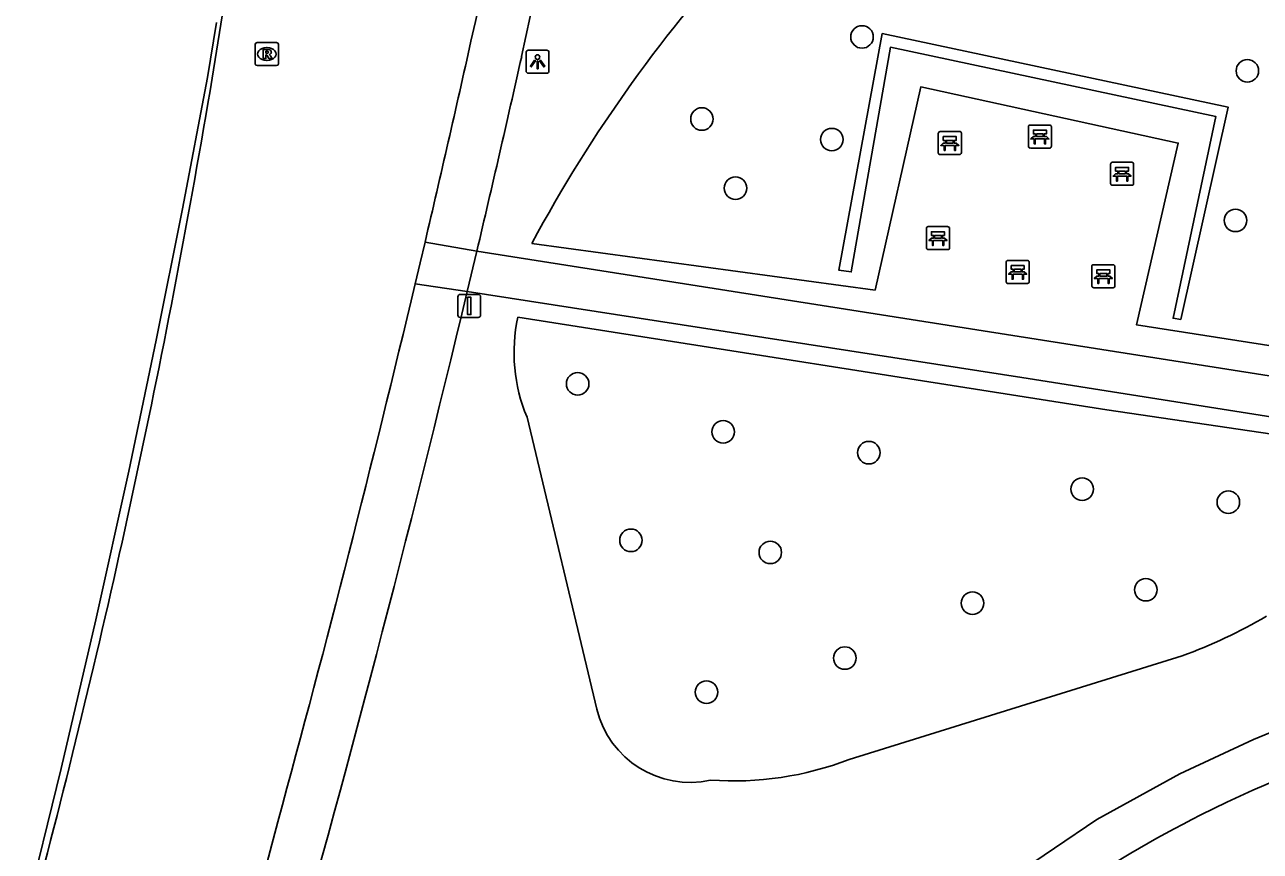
# Model space of a CAD drawing. Extents: x 155018 to 156648, y 383980 to 385733.
# Drawn here: x 155989 to 156042.7, y 384509 to 384544.9 of the extents above; entities that cross this region are included whole.
import ezdxf

# ---------------------------------------------------------------- set-up
doc = ezdxf.new("R2010")
doc.units = 0
for name, color, linetype in [('IMGEO_Bank', 7, 'Continuous'), ('IMGEO_Berm_groen', 7, 'Continuous'), ('IMGEO_Boom', 7, 'Continuous'), ('IMGEO_Groenvoorziening', 7, 'Continuous'), ('IMGEO_Haag', 7, 'Continuous'), ('IMGEO_Lichtpunt', 7, 'Continuous'), ('IMGEO_Lijnafwatering', 7, 'Continuous'), ('IMGEO_Rijbaan_lokaal_gesloten', 7, 'Continuous'), ('IMGEO_Rijbaan_regionaal_gesloten', 7, 'Continuous'), ('IMGEO_Rioolput', 7, 'Continuous'), ('IMGEO_Verkeersbordpaal', 7, 'Continuous'), ('IMGEO_Voetpad_gesloten', 7, 'Continuous'), ('IMGEO_Voetpad_open', 7, 'Continuous')]:
    doc.layers.add(name, color=color, linetype=linetype)

msp = doc.modelspace()

# ---------------------------------------------------------------- linework, layer by layer
at = {"layer": 'IMGEO_Bank'}
for p, q in [((156032.678, 384540.541), (156033.519, 384540.541)), ((156033.519, 384540.541), (156032.678, 384540.541)), ((156028.69, 384539.334), (156028.69, 384540.175)), ((156028.69, 384540.175), (156028.69, 384539.334)), ((156028.765, 384540.259), (156029.606, 384540.259)), ((156029.606, 384540.259), (156028.765, 384540.259)), ((156029.69, 384540.184), (156029.69, 384539.343)), ((156029.69, 384539.343), (156029.69, 384540.184)), ((156032.603, 384539.616), (156032.603, 384540.457)), ((156032.603, 384540.457), (156032.603, 384539.616)), ((156032.912, 384540.047), (156032.912, 384540.153)), ((156032.956, 384540.153), (156032.956, 384540.047)), ((156033.244, 384540.159), (156032.962, 384540.159)), ((156032.962, 384540.041), (156033.244, 384540.041)), ((156033.25, 384540.047), (156033.25, 384540.153)), ((156033.294, 384540.153), (156033.294, 384540.047)), ((156033.603, 384540.466), (156033.603, 384539.625)), ((156033.603, 384539.625), (156033.603, 384540.466)), ((156029.387, 384539.657), (156028.994, 384539.657)), ((156028.999, 384539.765), (156028.999, 384539.871)), ((156029.043, 384539.871), (156029.043, 384539.765)), ((156029.331, 384539.877), (156029.049, 384539.877)), ((156029.049, 384539.759), (156029.331, 384539.759)), ((156029.337, 384539.765), (156029.337, 384539.871)), ((156029.381, 384539.871), (156029.381, 384539.765)), ((156033.528, 384539.541), (156032.687, 384539.541)), ((156032.687, 384539.541), (156033.528, 384539.541)), ((156033.3, 384539.939), (156032.907, 384539.939)), ((156029.615, 384539.259), (156028.774, 384539.259)), ((156028.774, 384539.259), (156029.615, 384539.259)), ((156036.25, 384538.926), (156037.091, 384538.926)), ((156037.091, 384538.926), (156036.25, 384538.926)), ((156036.175, 384538.001), (156036.175, 384538.842)), ((156036.175, 384538.842), (156036.175, 384538.001)), ((156036.484, 384538.432), (156036.484, 384538.538)), ((156036.528, 384538.538), (156036.528, 384538.432)), ((156036.816, 384538.544), (156036.534, 384538.544)), ((156036.534, 384538.426), (156036.816, 384538.426)), ((156036.822, 384538.432), (156036.822, 384538.538)), ((156036.866, 384538.538), (156036.866, 384538.432)), ((156037.175, 384538.851), (156037.175, 384538.01)), ((156037.175, 384538.01), (156037.175, 384538.851)), ((156037.1, 384537.926), (156036.259, 384537.926)), ((156036.259, 384537.926), (156037.1, 384537.926)), ((156036.872, 384538.324), (156036.479, 384538.324)), ((156028.176, 384535.206), (156028.176, 384536.047)), ((156028.176, 384536.047), (156028.176, 384535.206)), ((156028.251, 384536.131), (156029.092, 384536.131)), ((156029.092, 384536.131), (156028.251, 384536.131)), ((156028.485, 384535.637), (156028.485, 384535.743)), ((156028.529, 384535.743), (156028.529, 384535.637)), ((156028.817, 384535.749), (156028.535, 384535.749)), ((156028.823, 384535.637), (156028.823, 384535.743)), ((156028.867, 384535.743), (156028.867, 384535.637)), ((156029.176, 384536.056), (156029.176, 384535.215)), ((156029.176, 384535.215), (156029.176, 384536.056)), ((156029.101, 384535.131), (156028.26, 384535.131)), ((156028.26, 384535.131), (156029.101, 384535.131)), ((156028.873, 384535.529), (156028.48, 384535.529)), ((156028.535, 384535.631), (156028.817, 384535.631)), ((156031.713, 384534.662), (156032.554, 384534.662)), ((156032.554, 384534.662), (156031.713, 384534.662)), ((156031.638, 384533.737), (156031.638, 384534.578)), ((156031.638, 384534.578), (156031.638, 384533.737)), ((156032.335, 384534.06), (156031.942, 384534.06)), ((156031.947, 384534.168), (156031.947, 384534.274)), ((156031.991, 384534.274), (156031.991, 384534.168)), ((156032.279, 384534.28), (156031.997, 384534.28)), ((156031.997, 384534.162), (156032.279, 384534.162)), ((156032.285, 384534.168), (156032.285, 384534.274)), ((156032.329, 384534.274), (156032.329, 384534.168)), ((156032.638, 384534.587), (156032.638, 384533.746)), ((156032.638, 384533.746), (156032.638, 384534.587)), ((156035.36, 384533.553), (156035.36, 384534.394)), ((156035.36, 384534.394), (156035.36, 384533.553)), ((156035.435, 384534.478), (156036.276, 384534.478)), ((156036.276, 384534.478), (156035.435, 384534.478)), ((156035.669, 384533.984), (156035.669, 384534.09)), ((156035.713, 384534.09), (156035.713, 384533.984)), ((156036.001, 384534.096), (156035.719, 384534.096)), ((156036.007, 384533.984), (156036.007, 384534.09)), ((156036.051, 384534.09), (156036.051, 384533.984)), ((156036.36, 384534.403), (156036.36, 384533.562)), ((156036.36, 384533.562), (156036.36, 384534.403)), ((156032.563, 384533.662), (156031.722, 384533.662)), ((156031.722, 384533.662), (156032.563, 384533.662)), ((156036.057, 384533.876), (156035.664, 384533.876)), ((156035.719, 384533.978), (156036.001, 384533.978)), ((156036.285, 384533.478), (156035.444, 384533.478)), ((156035.444, 384533.478), (156036.285, 384533.478))]:
    msp.add_line(p, q, dxfattribs=at)
for points in [[(156028.993, 384539.877), (156028.907, 384539.877), (156028.907, 384540.038), (156029.47, 384540.038), (156029.47, 384539.877), (156029.387, 384539.877)], [(156032.85, 384539.939), (156032.708, 384539.939), (156032.82, 384540.041), (156032.906, 384540.041)], [(156032.906, 384540.159), (156032.82, 384540.159), (156032.82, 384540.32), (156033.383, 384540.32), (156033.383, 384540.159), (156033.3, 384540.159)], [(156033.3, 384540.041), (156033.383, 384540.041), (156033.495, 384539.939), (156033.356, 384539.939)], [(156028.937, 384539.657), (156028.795, 384539.657), (156028.907, 384539.759), (156028.993, 384539.759)], [(156028.987, 384539.65), (156028.987, 384539.443), (156028.944, 384539.443), (156028.944, 384539.65)], [(156029.387, 384539.759), (156029.47, 384539.759), (156029.582, 384539.657), (156029.443, 384539.657)], [(156029.437, 384539.65), (156029.437, 384539.443), (156029.393, 384539.443), (156029.393, 384539.65)], [(156032.9, 384539.932), (156032.9, 384539.725), (156032.857, 384539.725), (156032.857, 384539.932)], [(156033.35, 384539.932), (156033.35, 384539.725), (156033.306, 384539.725), (156033.306, 384539.932)], [(156036.422, 384538.324), (156036.28, 384538.324), (156036.392, 384538.426), (156036.478, 384538.426)], [(156036.478, 384538.544), (156036.392, 384538.544), (156036.392, 384538.705), (156036.955, 384538.705), (156036.955, 384538.544), (156036.872, 384538.544)], [(156036.872, 384538.426), (156036.955, 384538.426), (156037.067, 384538.324), (156036.928, 384538.324)], [(156036.472, 384538.317), (156036.472, 384538.11), (156036.429, 384538.11), (156036.429, 384538.317)], [(156036.922, 384538.317), (156036.922, 384538.11), (156036.878, 384538.11), (156036.878, 384538.317)], [(156028.479, 384535.749), (156028.393, 384535.749), (156028.393, 384535.91), (156028.956, 384535.91), (156028.956, 384535.749), (156028.873, 384535.749)], [(156028.423, 384535.529), (156028.281, 384535.529), (156028.393, 384535.631), (156028.479, 384535.631)], [(156028.473, 384535.522), (156028.473, 384535.315), (156028.43, 384535.315), (156028.43, 384535.522)], [(156028.873, 384535.631), (156028.956, 384535.631), (156029.068, 384535.529), (156028.929, 384535.529)], [(156028.923, 384535.522), (156028.923, 384535.315), (156028.879, 384535.315), (156028.879, 384535.522)], [(156031.885, 384534.06), (156031.743, 384534.06), (156031.855, 384534.162), (156031.941, 384534.162)], [(156031.941, 384534.28), (156031.855, 384534.28), (156031.855, 384534.441), (156032.418, 384534.441), (156032.418, 384534.28), (156032.335, 384534.28)], [(156032.335, 384534.162), (156032.418, 384534.162), (156032.53, 384534.06), (156032.391, 384534.06)], [(156035.663, 384534.096), (156035.577, 384534.096), (156035.577, 384534.257), (156036.14, 384534.257), (156036.14, 384534.096), (156036.057, 384534.096)], [(156031.935, 384534.053), (156031.935, 384533.846), (156031.892, 384533.846), (156031.892, 384534.053)], [(156032.385, 384534.053), (156032.385, 384533.846), (156032.341, 384533.846), (156032.341, 384534.053)], [(156035.607, 384533.876), (156035.465, 384533.876), (156035.577, 384533.978), (156035.663, 384533.978)], [(156035.657, 384533.869), (156035.657, 384533.662), (156035.614, 384533.662), (156035.614, 384533.869)], [(156036.057, 384533.978), (156036.14, 384533.978), (156036.252, 384533.876), (156036.113, 384533.876)], [(156036.107, 384533.869), (156036.107, 384533.662), (156036.063, 384533.662), (156036.063, 384533.869)]]:
    msp.add_lwpolyline(points, dxfattribs=at)
for centre, radius, start, end in [((156032.681, 384540.463), 0.0779, 92.4484, 184.2845), ((156032.681, 384540.463), 0.0779, 92.4484, 184.2845), ((156033.525, 384540.463), 0.0779, 2.4484, 94.2845), ((156033.525, 384540.463), 0.0779, 2.4484, 94.2845), ((156028.768, 384540.181), 0.0779, 92.4484, 184.2845), ((156028.768, 384540.181), 0.0779, 92.4484, 184.2845), ((156029.612, 384540.181), 0.0779, 2.4484, 94.2845), ((156029.612, 384540.181), 0.0779, 2.4484, 94.2845), ((156032.905, 384540.152), 0.00671, 2.8957, 87.1043), ((156032.905, 384540.048), 0.00671, 272.8957, 357.1043), ((156032.962, 384540.152), 0.00671, 92.8957, 177.1043), ((156032.962, 384540.048), 0.00671, 182.8957, 267.1043), ((156033.244, 384540.152), 0.00671, 2.8957, 87.1043), ((156033.244, 384540.048), 0.00671, 272.8957, 357.1043), ((156033.301, 384540.152), 0.00671, 92.8957, 177.1043), ((156033.301, 384540.048), 0.00671, 182.8957, 267.1043), ((156028.937, 384539.65), 0.00671, 2.8957, 87.1043), ((156028.994, 384539.65), 0.00671, 92.8957, 177.1043), ((156028.992, 384539.87), 0.00671, 2.8957, 87.1043), ((156028.992, 384539.766), 0.00671, 272.8957, 357.1043), ((156029.049, 384539.87), 0.00671, 92.8957, 177.1043), ((156029.049, 384539.766), 0.00671, 182.8957, 267.1043), ((156029.331, 384539.87), 0.00671, 2.8957, 87.1043), ((156029.331, 384539.766), 0.00671, 272.8957, 357.1043), ((156029.388, 384539.87), 0.00671, 92.8957, 177.1043), ((156029.388, 384539.766), 0.00671, 182.8957, 267.1043), ((156029.386, 384539.65), 0.00671, 2.8957, 87.1043), ((156029.443, 384539.65), 0.00671, 92.8957, 177.1043), ((156032.681, 384539.619), 0.0779, 182.4484, 274.2845), ((156032.681, 384539.619), 0.0779, 182.4484, 274.2845), ((156032.85, 384539.932), 0.00671, 2.8957, 87.1043), ((156032.907, 384539.932), 0.00671, 92.8957, 177.1043), ((156033.299, 384539.932), 0.00671, 2.8957, 87.1043), ((156033.356, 384539.932), 0.00671, 92.8957, 177.1043), ((156033.525, 384539.619), 0.0779, 272.4484, 4.2845), ((156033.525, 384539.619), 0.0779, 272.4484, 4.2845), ((156028.768, 384539.337), 0.0779, 182.4484, 274.2845), ((156028.768, 384539.337), 0.0779, 182.4484, 274.2845), ((156029.612, 384539.337), 0.0779, 272.4484, 4.2845), ((156029.612, 384539.337), 0.0779, 272.4484, 4.2845), ((156036.253, 384538.848), 0.0779, 92.4484, 184.2845), ((156036.253, 384538.848), 0.0779, 92.4484, 184.2845), ((156037.097, 384538.848), 0.0779, 2.4484, 94.2845), ((156037.097, 384538.848), 0.0779, 2.4484, 94.2845), ((156036.477, 384538.537), 0.00671, 2.8957, 87.1043), ((156036.477, 384538.433), 0.00671, 272.8957, 357.1043), ((156036.534, 384538.537), 0.00671, 92.8957, 177.1043), ((156036.534, 384538.433), 0.00671, 182.8957, 267.1043), ((156036.816, 384538.537), 0.00671, 2.8957, 87.1043), ((156036.816, 384538.433), 0.00671, 272.8957, 357.1043), ((156036.873, 384538.537), 0.00671, 92.8957, 177.1043), ((156036.873, 384538.433), 0.00671, 182.8957, 267.1043), ((156036.253, 384538.004), 0.0779, 182.4484, 274.2845), ((156036.253, 384538.004), 0.0779, 182.4484, 274.2845), ((156036.422, 384538.317), 0.00671, 2.8957, 87.1043), ((156036.479, 384538.317), 0.00671, 92.8957, 177.1043), ((156036.871, 384538.317), 0.00671, 2.8957, 87.1043), ((156036.928, 384538.317), 0.00671, 92.8957, 177.1043), ((156037.097, 384538.004), 0.0779, 272.4484, 4.2845), ((156037.097, 384538.004), 0.0779, 272.4484, 4.2845), ((156028.254, 384536.053), 0.0779, 92.4484, 184.2845), ((156028.254, 384536.053), 0.0779, 92.4484, 184.2845), ((156028.478, 384535.742), 0.00671, 2.8957, 87.1043), ((156028.535, 384535.742), 0.00671, 92.8957, 177.1043), ((156028.817, 384535.742), 0.00671, 2.8957, 87.1043), ((156028.874, 384535.742), 0.00671, 92.8957, 177.1043), ((156029.098, 384536.053), 0.0779, 2.4484, 94.2845), ((156029.098, 384536.053), 0.0779, 2.4484, 94.2845), ((156028.254, 384535.209), 0.0779, 182.4484, 274.2845), ((156028.254, 384535.209), 0.0779, 182.4484, 274.2845), ((156028.423, 384535.522), 0.00671, 2.8957, 87.1043), ((156028.48, 384535.522), 0.00671, 92.8957, 177.1043), ((156028.478, 384535.638), 0.00671, 272.8957, 357.1043), ((156028.535, 384535.638), 0.00671, 182.8957, 267.1043), ((156028.817, 384535.638), 0.00671, 272.8957, 357.1043), ((156028.874, 384535.638), 0.00671, 182.8957, 267.1043), ((156028.872, 384535.522), 0.00671, 2.8957, 87.1043), ((156028.929, 384535.522), 0.00671, 92.8957, 177.1043), ((156029.098, 384535.209), 0.0779, 272.4484, 4.2845), ((156029.098, 384535.209), 0.0779, 272.4484, 4.2845), ((156031.716, 384534.584), 0.0779, 92.4484, 184.2845), ((156031.716, 384534.584), 0.0779, 92.4484, 184.2845), ((156032.56, 384534.584), 0.0779, 2.4484, 94.2845), ((156032.56, 384534.584), 0.0779, 2.4484, 94.2845), ((156031.885, 384534.053), 0.00671, 2.8957, 87.1043), ((156031.942, 384534.053), 0.00671, 92.8957, 177.1043), ((156031.94, 384534.273), 0.00671, 2.8957, 87.1043), ((156031.94, 384534.169), 0.00671, 272.8957, 357.1043), ((156031.997, 384534.273), 0.00671, 92.8957, 177.1043), ((156031.997, 384534.169), 0.00671, 182.8957, 267.1043), ((156032.279, 384534.273), 0.00671, 2.8957, 87.1043), ((156032.279, 384534.169), 0.00671, 272.8957, 357.1043), ((156032.336, 384534.273), 0.00671, 92.8957, 177.1043), ((156032.336, 384534.169), 0.00671, 182.8957, 267.1043), ((156032.334, 384534.053), 0.00671, 2.8957, 87.1043), ((156032.391, 384534.053), 0.00671, 92.8957, 177.1043), ((156035.438, 384534.4), 0.0779, 92.4484, 184.2845), ((156035.438, 384534.4), 0.0779, 92.4484, 184.2845), ((156035.662, 384534.089), 0.00671, 2.8957, 87.1043), ((156035.719, 384534.089), 0.00671, 92.8957, 177.1043), ((156036.001, 384534.089), 0.00671, 2.8957, 87.1043), ((156036.058, 384534.089), 0.00671, 92.8957, 177.1043), ((156036.282, 384534.4), 0.0779, 2.4484, 94.2845), ((156036.282, 384534.4), 0.0779, 2.4484, 94.2845), ((156031.716, 384533.74), 0.0779, 182.4484, 274.2845), ((156031.716, 384533.74), 0.0779, 182.4484, 274.2845), ((156032.56, 384533.74), 0.0779, 272.4484, 4.2845), ((156032.56, 384533.74), 0.0779, 272.4484, 4.2845), ((156035.438, 384533.556), 0.0779, 182.4484, 274.2845), ((156035.438, 384533.556), 0.0779, 182.4484, 274.2845), ((156035.607, 384533.869), 0.00671, 2.8957, 87.1043), ((156035.664, 384533.869), 0.00671, 92.8957, 177.1043), ((156035.662, 384533.985), 0.00671, 272.8957, 357.1043), ((156035.719, 384533.985), 0.00671, 182.8957, 267.1043), ((156036.001, 384533.985), 0.00671, 272.8957, 357.1043), ((156036.058, 384533.985), 0.00671, 182.8957, 267.1043), ((156036.056, 384533.869), 0.00671, 2.8957, 87.1043), ((156036.113, 384533.869), 0.00671, 92.8957, 177.1043), ((156036.282, 384533.556), 0.0779, 272.4484, 4.2845), ((156036.282, 384533.556), 0.0779, 272.4484, 4.2845)]:
    msp.add_arc(centre, radius, start, end, dxfattribs=at)
at = {"layer": 'IMGEO_Berm_groen'}
msp.add_lwpolyline([(155996.297, 384488.759), (156008.714, 384486.727), (156013.372, 384491.569), (156022.713, 384500.243), (156027.412, 384504.369), (156031.892, 384507.904), (156035.578, 384510.391), (156039.186, 384512.373), (156042.379, 384513.865), (156045.487, 384515.143), (156049.042, 384516.377), (156052.462, 384517.196), (156056.731, 384518.084), (156058.927, 384518.44), (156062.416, 384518.736), (156063.599, 384518.793), (156066.777, 384518.735), (156070.109, 384518.44), (156078.786, 384516.826), (156082.042, 384515.93)], dxfattribs=at)
for centre, radius, start, end in [((155081.225, 384744.643), 950.879, 347.788926, 349.496016), ((155230.351, 384718.924), 799.713, 346.708416, 347.330067), ((155267.32, 384710.509), 761.8, 344.106991, 346.54957)]:
    msp.add_arc(centre, radius, start, end, dxfattribs=at)
at = {"layer": 'IMGEO_Boom'}
for centre in [(156025.375, 384544.365), (156042.115, 384542.898), (156018.421, 384540.803), (156024.062, 384539.909), (156019.878, 384537.804), (156041.602, 384536.402), (156013.023, 384529.306), (156019.345, 384527.225), (156025.669, 384526.318), (156034.936, 384524.735), (156041.289, 384524.168), (156015.338, 384522.512), (156021.391, 384521.989), (156037.704, 384520.368), (156030.172, 384519.785), (156024.627, 384517.402), (156018.617, 384515.918)]:
    msp.add_circle(centre, 0.489, dxfattribs=at)
at = {"layer": 'IMGEO_Groenvoorziening'}
for points in [[(156054.459, 384529.194), (156037.297, 384531.871), (156039.116, 384539.756), (156027.929, 384542.193), (156025.945, 384533.375), (156011.035, 384535.404)], [(156053.23, 384525.649), (156036.011, 384528.175), (156010.428, 384532.202)], [(156010.823, 384527.862), (156013.855, 384515.188)], [(156024.817, 384513), (156039.282, 384517.497)]]:
    msp.add_lwpolyline(points, dxfattribs=at)
for centre, radius, start, end in [((156066.381, 384505.701), 62.813, 136.83791, 151.77844), ((156017.448, 384530.653), 7.189, 167.5554, 202.8453), ((156031.994, 384537.751), 21.525, 289.7908, 300.5783), ((156017.901, 384516.166), 4.163, 193.5888, 282.4296), ((156019.792, 384526.041), 13.975, 265.9155, 291.0715)]:
    msp.add_arc(centre, radius, start, end, dxfattribs=at)
at = {"layer": 'IMGEO_Haag'}
msp.add_lwpolyline([(156039.23, 384532.101), (156041.285, 384541.312), (156026.251, 384544.512), (156024.374, 384534.235), (156024.908, 384534.167), (156026.609, 384543.919), (156040.738, 384540.912), (156038.886, 384532.154), (156039.23, 384532.101)], dxfattribs=at)
at = {"layer": 'IMGEO_Lichtpunt'}
for p, q in [((156011.683, 384543.788), (156010.875, 384543.788)), ((156011.683, 384543.788), (156010.875, 384543.788)), ((156010.781, 384543.693), (156010.781, 384542.886)), ((156010.781, 384543.693), (156010.781, 384542.886)), ((156011.777, 384542.886), (156011.777, 384543.693)), ((156011.777, 384542.886), (156011.777, 384543.693)), ((156010.875, 384542.792), (156011.683, 384542.792)), ((156010.875, 384542.792), (156011.683, 384542.792))]:
    msp.add_line(p, q, dxfattribs=at)
for points in [[(156011.155, 384543.357), (156011.194, 384543.329), (156011.006, 384543.067), (156010.968, 384543.094), (156011.155, 384543.357)], [(156011.257, 384543.309), (156011.304, 384543.309), (156011.304, 384542.987), (156011.257, 384542.987), (156011.257, 384543.309)], [(156011.367, 384543.329), (156011.405, 384543.356), (156011.592, 384543.094), (156011.553, 384543.066), (156011.367, 384543.329)]]:
    msp.add_lwpolyline(points, dxfattribs=at)
msp.add_circle((156011.28, 384543.491), 0.0994, dxfattribs=at)
for centre, start, end in [((156010.875, 384543.693), 90, 180), ((156010.875, 384543.693), 90, 180), ((156011.683, 384543.693), 0, 90), ((156011.683, 384543.693), 0, 90), ((156010.875, 384542.886), 180, 270), ((156010.875, 384542.886), 180, 270), ((156011.683, 384542.886), 270, 0), ((156011.683, 384542.886), 270, 360)]:
    msp.add_arc(centre, 0.0946, start, end, dxfattribs=at)
at = {"layer": 'IMGEO_Lijnafwatering'}
for points in [[(155993.52, 384525.516), (155994.719, 384531.203), (155995.862, 384536.9), (155996.95, 384542.609), (155997.335, 384544.995)], [(155989.003, 384506.187), (155990.581, 384512.613), (155992.086, 384519.057), (155993.52, 384525.516)]]:
    msp.add_lwpolyline(points, dxfattribs=at)
at = {"layer": 'IMGEO_Rijbaan_lokaal_gesloten'}
for centre, radius, start, end in [((156067.183, 384456.422), 60.564, 97.60031, 116.57181), ((156063.806, 384463.487), 52.734, 116.7238, 131.7489)]:
    msp.add_arc(centre, radius, start, end, dxfattribs=at)
at = {"layer": 'IMGEO_Rijbaan_regionaal_gesloten'}
for points in [[(156000, 384560.32), (155999.932, 384559.9), (155997.147, 384542.576)], [(156006.392, 384535.46), (156006.179, 384534.554), (156005.964, 384533.648)], [(156000, 384510.297), (155997.273, 384500), (155994.187, 384489.467)]]:
    msp.add_lwpolyline(points, dxfattribs=at)
for centre, radius, start, end in [((155441.867, 384672.804), 580.939, 347.208622, 349.980377), ((155307.471, 384700.058), 718.041, 346.748173, 347.462233), ((155611.07, 384607.152), 391.44, 345.30829, 350.50445), ((155293.01, 384703.304), 732.862, 344.73043, 346.61472)]:
    msp.add_arc(centre, radius, start, end, dxfattribs=at)
at = {"layer": 'IMGEO_Rioolput'}
for p, q in [((155999.02, 384543.197), (155999.02, 384544.049)), ((155999.095, 384544.123), (155999.947, 384544.123)), ((155999.508, 384543.903), (155999.533, 384543.903)), ((156000.021, 384544.049), (156000.021, 384543.197)), ((155999.531, 384543.343), (155999.506, 384543.343)), ((155999.947, 384543.123), (155999.095, 384543.123))]:
    msp.add_line(p, q, dxfattribs=at)
for points in [[(155999.02, 384543.197), (155999.02, 384544.049)], [(155999.095, 384544.123), (155999.947, 384544.123)], [(155999.609, 384543.821), (155999.357, 384543.823), (155999.357, 384543.423)], [(155999.535, 384543.742), (155999.481, 384543.742), (155999.481, 384543.661)], [(156000.021, 384544.049), (156000.021, 384543.197)], [(155999.357, 384543.423), (155999.481, 384543.423), (155999.481, 384543.585), (155999.492, 384543.585)], [(155999.481, 384543.661), (155999.533, 384543.661)], [(155999.539, 384543.556), (155999.61, 384543.423), (155999.75, 384543.423), (155999.685, 384543.549)], [(155999.947, 384543.123), (155999.095, 384543.123)]]:
    msp.add_lwpolyline(points, dxfattribs=at)
for centre, radius, start, end in [((155999.097, 384544.047), 0.0765, 91.552, 178.448), ((155999.097, 384544.047), 0.0765, 91.552, 178.448), ((155999.541, 384543.646), 0.0964, 77.0061, 93.1865), ((155999.555, 384543.703), 0.0378, 276.6634, 79.6772), ((155999.608, 384543.711), 0.109, 350.3612, 89.416), ((155999.945, 384544.047), 0.0765, 1.552, 88.448), ((155999.945, 384544.047), 0.0765, 1.552, 88.448), ((155999.097, 384543.199), 0.0765, 181.552, 268.448), ((155999.097, 384543.199), 0.0765, 181.552, 268.448), ((155999.491, 384543.532), 0.0533, 26.0293, 88.6989), ((155999.517, 384543.85), 0.19, 274.7715, 282.9687), ((155999.606, 384543.711), 0.112, 277.5842, 350.9817), ((155999.59, 384543.496), 0.108, 29.5134, 73.7905), ((155999.945, 384543.199), 0.0765, 271.552, 358.448), ((155999.945, 384543.199), 0.0765, 271.552, 358.448)]:
    msp.add_arc(centre, radius, start, end, dxfattribs=at)
for centre, major_axis, ratio, start_param, end_param in [((155999.507, 384543.623), (-0.387, 0.002), 0.722429, 4.712389, 7.853982), ((155999.532, 384543.623), (-0.39, 0.002), 0.717154, 1.570796, 4.712389)]:
    msp.add_ellipse(centre, major_axis=major_axis, ratio=ratio, start_param=start_param, end_param=end_param, dxfattribs=at)
at = {"layer": 'IMGEO_Verkeersbordpaal'}
for p, q in [((156007.818, 384532.288), (156007.818, 384533.088)), ((156007.818, 384533.088), (156007.818, 384532.288)), ((156007.918, 384533.188), (156008.708, 384533.188)), ((156008.708, 384533.188), (156007.918, 384533.188)), ((156008.808, 384533.088), (156008.808, 384532.288)), ((156008.808, 384532.288), (156008.808, 384533.088)), ((156008.708, 384532.188), (156007.918, 384532.188)), ((156007.918, 384532.188), (156008.708, 384532.188))]:
    msp.add_line(p, q, dxfattribs=at)
msp.add_lwpolyline([(156008.238, 384533.063), (156008.388, 384533.063), (156008.388, 384532.313), (156008.238, 384532.313), (156008.238, 384533.063)], dxfattribs=at)
for centre, start, end in [((156007.918, 384533.088), 90, 180), ((156007.918, 384533.088), 90, 180), ((156008.708, 384533.088), 0, 90), ((156008.708, 384533.088), 360, 90), ((156007.918, 384532.288), 180, 270), ((156007.918, 384532.288), 180, 270), ((156008.708, 384532.288), 270, 0), ((156008.708, 384532.288), 270, 0)]:
    msp.add_arc(centre, 0.1, start, end, dxfattribs=at)
at = {"layer": 'IMGEO_Voetpad_gesloten'}
for points in [[(156008.642, 384535.064), (156008.225, 384533.311)], [(156008.642, 384535.064), (156077.937, 384524.166)], [(156080.776, 384521.922), (156032.312, 384529.585), (156008.225, 384533.311)]]:
    msp.add_lwpolyline(points, dxfattribs=at)
at = {"layer": 'IMGEO_Voetpad_open'}
for points in [[(156006.392, 384535.46), (156008.642, 384535.064)], [(156005.964, 384533.648), (156008.225, 384533.311)]]:
    msp.add_lwpolyline(points, dxfattribs=at)

doc.saveas('drawing.dxf')
